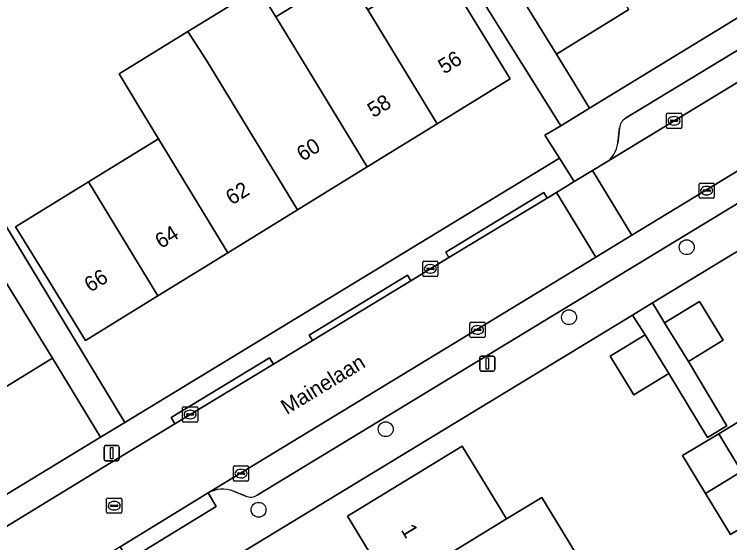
# Model space of a CAD drawing. Extents: x 157767 to 159172, y 387839 to 389425.
# Drawn here: x 158292.28 to 158339.4, y 388369.44 to 388404.27 of the extents above; entities that cross this region are included whole.
import ezdxf

# ---------------------------------------------------------------- set-up
doc = ezdxf.new("R2010")
doc.units = 0
for name, color, linetype in [('IMGEO_Boom', 7, 'Continuous'), ('IMGEO_Erf', 7, 'Continuous'), ('IMGEO_Kolk', 7, 'Continuous'), ('IMGEO_Lichtmast', 7, 'Continuous'), ('IMGEO_Openbare_ruimte_label', 7, 'Continuous'), ('IMGEO_Pand', 7, 'Continuous'), ('IMGEO_Pand_nummerreeks', 7, 'Continuous'), ('IMGEO_Parkeervlak_open', 7, 'Continuous'), ('IMGEO_Rijbaan_lokaal_open', 7, 'Continuous'), ('IMGEO_Rioolput', 7, 'Continuous'), ('IMGEO_Voetpad_open', 7, 'Continuous')]:
    doc.layers.add(name, color=color, linetype=linetype)

msp = doc.modelspace()

# ---------------------------------------------------------------- linework, layer by layer
at = {"layer": 'IMGEO_Boom'}
for centre in [(158336.571, 388388.913), (158328.82, 388384.298), (158316.744, 388376.916), (158308.367, 388371.604)]:
    msp.add_circle(centre, 0.489, dxfattribs=at)
at = {"layer": 'IMGEO_Erf'}
for points in [[(158328.27, 388396.921), (158313.075, 388421.234), (158312.361, 388420.838), (158313.828, 388418.427), (158309.046, 388415.517), (158307.579, 388417.929), (158305.435, 388416.624), (158306.902, 388414.213), (158304.334, 388412.65), (158299.699, 388409.83), (158295.108, 388407.037), (158292.553, 388405.483), (158291.086, 388407.894), (158283.749, 388403.483), (158299.56, 388377.363), (158328.188, 388394.791), (158327.234, 388396.288)], [(158301.77, 388396.06), (158300.475, 388398.196), (158299.178, 388400.335), (158303.718, 388403.136), (158308.336, 388405.985), (158309.499, 388404.1), (158314.095, 388406.935), (158315.558, 388404.564), (158320.33, 388407.508), (158322.326, 388404.273), (158324.951, 388400.017), (158320.124, 388397.04), (158315.528, 388394.205), (158310.932, 388391.37), (158306.337, 388388.535), (158301.741, 388385.7), (158296.974, 388382.76), (158294.349, 388387.016), (158292.353, 388390.251), (158297.171, 388393.223)], [(158324.702, 388371), (158327.035, 388372.415), (158329.855, 388367.762), (158327.51, 388366.394), (158330.32, 388361.784), (158333.214, 388357.035), (158329.915, 388355.024), (158325.645, 388352.421), (158322.766, 388357.145), (158319.946, 388361.772), (158317.14, 388366.376), (158314.215, 388371.175), (158321.784, 388375.788), (158324.386, 388371.519)]]:
    msp.add_lwpolyline(points, close=True, dxfattribs=at)
for points in [[(158332.747, 388404.572), (158327.989, 388401.637), (158330.164, 388398.079), (158365.133, 388419.457)], [(158356.32, 388398.614), (158334.316, 388385.242), (158335.115, 388383.927), (158337.418, 388385.333), (158338.981, 388382.775), (158336.678, 388381.369), (158339.204, 388377.133), (158337.942, 388376.369), (158335.39, 388380.583), (158333.087, 388379.177), (158331.524, 388381.735), (158333.827, 388383.141), (158332.993, 388384.438), (158306.538, 388368.361), (158319.356, 388347.221), (158343.197, 388361.676), (158341.413, 388364.604), (158344.14, 388366.266), (158341.287, 388371.093), (158339.448, 388369.978), (158337.806, 388372.684), (158336.296, 388375.174), (158338.675, 388376.617)], [(158338.675, 388376.617), (158341.065, 388378.067), (158342.566, 388375.592), (158344.217, 388372.871), (158342.403, 388371.77), (158352.464, 388355.155), (158352.564, 388354.991), (158376.057, 388369.333), (158358.467, 388398.147)], [(158264.935, 388356.284), (158297.964, 388376.391), (158294.787, 388381.61), (158289.807, 388378.538)]]:
    msp.add_lwpolyline(points, dxfattribs=at)
at = {"layer": 'IMGEO_Kolk'}
for p, q in [((158335.237, 388396.82), (158335.237, 388397.672)), ((158335.312, 388397.746), (158336.164, 388397.746)), ((158336.238, 388397.672), (158336.238, 388396.82)), ((158335.496, 388397.24), (158335.496, 388397.252)), ((158335.934, 388397.203), (158335.536, 388397.203)), ((158335.539, 388397.289), (158335.937, 388397.289)), ((158335.725, 388397.526), (158335.75, 388397.526)), ((158335.98, 388397.252), (158335.98, 388397.24)), ((158336.164, 388396.746), (158335.312, 388396.746)), ((158335.748, 388396.966), (158335.723, 388396.966)), ((158337.386, 388392.217), (158337.386, 388393.069)), ((158337.461, 388393.143), (158338.313, 388393.143)), ((158337.874, 388392.923), (158337.899, 388392.923)), ((158338.387, 388393.069), (158338.387, 388392.217)), ((158337.645, 388392.637), (158337.645, 388392.649)), ((158338.083, 388392.6), (158337.685, 388392.6)), ((158337.688, 388392.686), (158338.086, 388392.686)), ((158338.129, 388392.649), (158338.129, 388392.637)), ((158338.313, 388392.143), (158337.461, 388392.143)), ((158337.897, 388392.363), (158337.872, 388392.363)), ((158319.183, 388387.061), (158319.183, 388387.913)), ((158319.258, 388387.987), (158320.11, 388387.987)), ((158319.671, 388387.767), (158319.696, 388387.767)), ((158320.184, 388387.913), (158320.184, 388387.061)), ((158319.442, 388387.481), (158319.442, 388387.493)), ((158319.88, 388387.444), (158319.482, 388387.444)), ((158319.485, 388387.53), (158319.883, 388387.53)), ((158319.926, 388387.493), (158319.926, 388387.481)), ((158320.11, 388386.987), (158319.258, 388386.987)), ((158319.694, 388387.207), (158319.669, 388387.207)), ((158322.362, 388383.962), (158323.214, 388383.962)), ((158322.287, 388383.036), (158322.287, 388383.888)), ((158322.589, 388383.505), (158322.987, 388383.505)), ((158322.775, 388383.742), (158322.8, 388383.742)), ((158323.288, 388383.888), (158323.288, 388383.036)), ((158322.546, 388383.456), (158322.546, 388383.468)), ((158322.984, 388383.419), (158322.586, 388383.419)), ((158322.798, 388383.182), (158322.773, 388383.182)), ((158323.03, 388383.468), (158323.03, 388383.456)), ((158323.214, 388382.962), (158322.362, 388382.962)), ((158303.361, 388377.464), (158303.361, 388378.316)), ((158303.436, 388378.39), (158304.288, 388378.39)), ((158304.362, 388378.316), (158304.362, 388377.464)), ((158303.62, 388377.884), (158303.62, 388377.896)), ((158304.058, 388377.847), (158303.66, 388377.847)), ((158303.663, 388377.933), (158304.061, 388377.933)), ((158303.849, 388378.17), (158303.874, 388378.17)), ((158304.104, 388377.896), (158304.104, 388377.884)), ((158304.288, 388377.39), (158303.436, 388377.39)), ((158303.872, 388377.61), (158303.847, 388377.61)), ((158306.712, 388373.566), (158306.712, 388374.418)), ((158306.787, 388374.492), (158307.639, 388374.492)), ((158307.2, 388374.272), (158307.225, 388374.272)), ((158307.713, 388374.418), (158307.713, 388373.566)), ((158306.971, 388373.986), (158306.971, 388373.998)), ((158307.409, 388373.949), (158307.011, 388373.949)), ((158307.014, 388374.035), (158307.412, 388374.035)), ((158307.223, 388373.712), (158307.198, 388373.712)), ((158307.455, 388373.998), (158307.455, 388373.986)), ((158307.639, 388373.492), (158306.787, 388373.492))]:
    msp.add_line(p, q, dxfattribs=at)
for points in [[(158335.237, 388396.82), (158335.237, 388397.672)], [(158335.312, 388397.746), (158336.164, 388397.746)], [(158336.238, 388397.672), (158336.238, 388396.82)], [(158336.164, 388396.746), (158335.312, 388396.746)], [(158337.386, 388392.217), (158337.386, 388393.069)], [(158337.461, 388393.143), (158338.313, 388393.143)], [(158338.387, 388393.069), (158338.387, 388392.217)], [(158338.313, 388392.143), (158337.461, 388392.143)], [(158319.183, 388387.061), (158319.183, 388387.913)], [(158319.258, 388387.987), (158320.11, 388387.987)], [(158320.184, 388387.913), (158320.184, 388387.061)], [(158320.11, 388386.987), (158319.258, 388386.987)], [(158322.362, 388383.962), (158323.214, 388383.962)], [(158322.287, 388383.036), (158322.287, 388383.888)], [(158323.288, 388383.888), (158323.288, 388383.036)], [(158323.214, 388382.962), (158322.362, 388382.962)], [(158303.361, 388377.464), (158303.361, 388378.316)], [(158303.436, 388378.39), (158304.288, 388378.39)], [(158304.362, 388378.316), (158304.362, 388377.464)], [(158304.288, 388377.39), (158303.436, 388377.39)], [(158306.712, 388373.566), (158306.712, 388374.418)], [(158306.787, 388374.492), (158307.639, 388374.492)], [(158307.713, 388374.418), (158307.713, 388373.566)], [(158307.639, 388373.492), (158306.787, 388373.492)]]:
    msp.add_lwpolyline(points, dxfattribs=at)
for centre, radius, start, end in [((158335.314, 388397.67), 0.0765, 91.552, 178.448), ((158335.314, 388397.67), 0.0765, 91.552, 178.448), ((158336.162, 388397.67), 0.0765, 1.552, 88.448), ((158336.162, 388397.67), 0.0765, 1.552, 88.448), ((158335.536, 388397.249), 0.0403, 85.8775, 175.7526), ((158335.533, 388397.239), 0.0366, 178.938, 274.7102), ((158335.937, 388397.246), 0.043, 264.8664, 352.4533), ((158335.941, 388397.251), 0.0386, 1.7309, 96.639), ((158335.314, 388396.822), 0.0765, 181.552, 268.448), ((158335.314, 388396.822), 0.0765, 181.552, 268.448), ((158336.162, 388396.822), 0.0765, 271.552, 358.448), ((158336.162, 388396.822), 0.0765, 271.552, 358.448), ((158337.463, 388393.067), 0.0765, 91.552, 178.448), ((158337.463, 388393.067), 0.0765, 91.552, 178.448), ((158338.311, 388393.067), 0.0765, 1.552, 88.448), ((158338.311, 388393.067), 0.0765, 1.552, 88.448), ((158337.685, 388392.646), 0.0403, 85.8775, 175.7526), ((158337.682, 388392.636), 0.0366, 178.938, 274.7102), ((158338.086, 388392.643), 0.043, 264.8664, 352.4533), ((158338.09, 388392.648), 0.0386, 1.7309, 96.639), ((158337.463, 388392.219), 0.0765, 181.552, 268.448), ((158337.463, 388392.219), 0.0765, 181.552, 268.448), ((158338.311, 388392.219), 0.0765, 271.552, 358.448), ((158338.311, 388392.219), 0.0765, 271.552, 358.448), ((158319.26, 388387.911), 0.0765, 91.552, 178.448), ((158319.26, 388387.911), 0.0765, 91.552, 178.448), ((158320.108, 388387.911), 0.0765, 1.552, 88.448), ((158320.108, 388387.911), 0.0765, 1.552, 88.448), ((158319.482, 388387.49), 0.0403, 85.8775, 175.7526), ((158319.479, 388387.48), 0.0366, 178.938, 274.7102), ((158319.883, 388387.487), 0.043, 264.8664, 352.4533), ((158319.887, 388387.492), 0.0386, 1.7309, 96.639), ((158319.26, 388387.063), 0.0765, 181.552, 268.448), ((158319.26, 388387.063), 0.0765, 181.552, 268.448), ((158320.108, 388387.063), 0.0765, 271.552, 358.448), ((158320.108, 388387.063), 0.0765, 271.552, 358.448), ((158322.364, 388383.886), 0.0765, 91.552, 178.448), ((158322.364, 388383.886), 0.0765, 91.552, 178.448), ((158323.212, 388383.886), 0.0765, 1.552, 88.448), ((158323.212, 388383.886), 0.0765, 1.552, 88.448), ((158322.586, 388383.465), 0.0403, 85.8775, 175.7526), ((158322.991, 388383.467), 0.0386, 1.7309, 96.639), ((158322.364, 388383.038), 0.0765, 181.552, 268.448), ((158322.364, 388383.038), 0.0765, 181.552, 268.448), ((158322.583, 388383.455), 0.0366, 178.938, 274.7102), ((158322.987, 388383.462), 0.043, 264.8664, 352.4533), ((158323.212, 388383.038), 0.0765, 271.552, 358.448), ((158323.212, 388383.038), 0.0765, 271.552, 358.448), ((158303.438, 388378.314), 0.0765, 91.552, 178.448), ((158303.438, 388378.314), 0.0765, 91.552, 178.448), ((158304.286, 388378.314), 0.0765, 1.552, 88.448), ((158304.286, 388378.314), 0.0765, 1.552, 88.448), ((158303.66, 388377.893), 0.0403, 85.8775, 175.7526), ((158303.657, 388377.883), 0.0366, 178.938, 274.7102), ((158304.061, 388377.89), 0.043, 264.8664, 352.4533), ((158304.065, 388377.895), 0.0386, 1.7309, 96.639), ((158303.438, 388377.466), 0.0765, 181.552, 268.448), ((158303.438, 388377.466), 0.0765, 181.552, 268.448), ((158304.286, 388377.466), 0.0765, 271.552, 358.448), ((158304.286, 388377.466), 0.0765, 271.552, 358.448), ((158306.789, 388374.416), 0.0765, 91.552, 178.448), ((158306.789, 388374.416), 0.0765, 91.552, 178.448), ((158307.637, 388374.416), 0.0765, 1.552, 88.448), ((158307.637, 388374.416), 0.0765, 1.552, 88.448), ((158307.011, 388373.995), 0.0403, 85.8775, 175.7526), ((158307.008, 388373.985), 0.0366, 178.938, 274.7102), ((158307.412, 388373.992), 0.043, 264.8664, 352.4533), ((158307.416, 388373.997), 0.0386, 1.7309, 96.639), ((158306.789, 388373.568), 0.0765, 181.552, 268.448), ((158306.789, 388373.568), 0.0765, 181.552, 268.448), ((158307.637, 388373.568), 0.0765, 271.552, 358.448), ((158307.637, 388373.568), 0.0765, 271.552, 358.448)]:
    msp.add_arc(centre, radius, start, end, dxfattribs=at)
for centre, major_axis, ratio, start_param, end_param in [((158335.724, 388397.246), (-0.387, 0.002), 0.722429, 4.712389, 7.853982), ((158335.749, 388397.246), (-0.39, 0.002), 0.717154, 1.570796, 4.712389), ((158337.873, 388392.643), (-0.387, 0.002), 0.722429, 4.712389, 7.853982), ((158337.898, 388392.643), (-0.39, 0.002), 0.717154, 1.570796, 4.712389), ((158319.67, 388387.487), (-0.387, 0.002), 0.722429, 4.712389, 7.853982), ((158319.695, 388387.487), (-0.39, 0.002), 0.717154, 1.570796, 4.712389), ((158322.774, 388383.462), (-0.387, 0.002), 0.722429, 4.712389, 7.853982), ((158322.799, 388383.462), (-0.39, 0.002), 0.717154, 1.570796, 4.712389), ((158303.848, 388377.89), (-0.387, 0.002), 0.722429, 4.712389, 7.853982), ((158303.873, 388377.89), (-0.39, 0.002), 0.717154, 1.570796, 4.712389), ((158307.199, 388373.992), (-0.387, 0.002), 0.722429, 4.712389, 7.853982), ((158307.224, 388373.992), (-0.39, 0.002), 0.717154, 1.570796, 4.712389)]:
    msp.add_ellipse(centre, major_axis=major_axis, ratio=ratio, start_param=start_param, end_param=end_param, dxfattribs=at)
at = {"layer": 'IMGEO_Lichtmast'}
for p, q in [((158322.934, 388380.842), (158322.934, 388381.642)), ((158322.934, 388381.642), (158322.934, 388380.842)), ((158323.034, 388381.742), (158323.824, 388381.742)), ((158323.824, 388381.742), (158323.034, 388381.742)), ((158323.924, 388381.642), (158323.924, 388380.842)), ((158323.924, 388380.842), (158323.924, 388381.642)), ((158323.824, 388380.742), (158323.034, 388380.742)), ((158323.034, 388380.742), (158323.824, 388380.742)), ((158298.19, 388374.942), (158298.19, 388375.742)), ((158298.19, 388375.742), (158298.19, 388374.942)), ((158298.29, 388375.842), (158299.08, 388375.842)), ((158299.08, 388375.842), (158298.29, 388375.842)), ((158299.18, 388375.742), (158299.18, 388374.942)), ((158299.18, 388374.942), (158299.18, 388375.742)), ((158299.08, 388374.842), (158298.29, 388374.842)), ((158298.29, 388374.842), (158299.08, 388374.842))]:
    msp.add_line(p, q, dxfattribs=at)
for points in [[(158323.354, 388381.617), (158323.504, 388381.617), (158323.504, 388380.867), (158323.354, 388380.867), (158323.354, 388381.617)], [(158298.61, 388375.717), (158298.76, 388375.717), (158298.76, 388374.967), (158298.61, 388374.967), (158298.61, 388375.717)]]:
    msp.add_lwpolyline(points, dxfattribs=at)
for centre, start, end in [((158323.034, 388381.642), 90, 180), ((158323.034, 388381.642), 90, 180), ((158323.824, 388381.642), 0, 90), ((158323.824, 388381.642), 360, 90), ((158323.034, 388380.842), 180, 270), ((158323.034, 388380.842), 180, 270), ((158323.824, 388380.842), 270, 0), ((158323.824, 388380.842), 270, 0), ((158298.29, 388375.742), 90, 180), ((158298.29, 388375.742), 90, 180), ((158299.08, 388375.742), 0, 90), ((158299.08, 388375.742), 360, 90), ((158298.29, 388374.942), 180, 270), ((158298.29, 388374.942), 180, 270), ((158299.08, 388374.942), 270, 0), ((158299.08, 388374.942), 270, 0)]:
    msp.add_arc(centre, 0.1, start, end, dxfattribs=at)
at = {"layer": 'IMGEO_Pand'}
for points in [[(158328.125, 388412.135), (158326.802, 388414.299), (158322.004, 388411.34), (158323.336, 388409.181), (158323.444, 388409.006), (158327.989, 388401.637), (158332.747, 388404.572)], [(158320.124, 388397.04), (158324.951, 388400.017), (158322.326, 388404.273), (158320.33, 388407.508), (158315.558, 388404.564)], [(158309.499, 388404.1), (158310.962, 388401.729), (158315.528, 388394.205), (158320.124, 388397.04), (158315.558, 388404.564), (158314.095, 388406.935)], [(158310.962, 388401.729), (158309.499, 388404.1), (158308.336, 388405.985), (158303.718, 388403.136), (158304.908, 388401.267), (158310.932, 388391.37), (158315.528, 388394.205)], [(158310.932, 388391.37), (158304.908, 388401.267), (158303.718, 388403.136), (158299.178, 388400.335), (158300.475, 388398.196), (158301.77, 388396.06), (158306.337, 388388.535)], [(158306.337, 388388.535), (158301.77, 388396.06), (158297.171, 388393.223), (158301.741, 388385.7)], [(158297.171, 388393.223), (158292.353, 388390.251), (158294.349, 388387.016), (158296.974, 388382.76), (158301.741, 388385.7)], [(158289.986, 388389.393), (158288.396, 388391.97), (158283.579, 388388.999), (158283.416, 388388.898), (158285.006, 388386.321), (158289.807, 388378.538), (158294.787, 388381.61)], [(158336.678, 388381.369), (158338.981, 388382.775), (158337.418, 388385.333), (158335.115, 388383.927)], [(158333.087, 388379.177), (158335.39, 388380.583), (158333.827, 388383.141), (158331.524, 388381.735)], [(158338.675, 388376.617), (158340.185, 388374.137), (158342.566, 388375.592), (158341.065, 388378.067)], [(158338.675, 388376.617), (158336.296, 388375.174), (158337.806, 388372.684), (158340.185, 388374.137)], [(158317.14, 388366.376), (158324.702, 388371), (158324.386, 388371.519), (158321.784, 388375.788), (158314.215, 388371.175)], [(158340.185, 388374.137), (158337.806, 388372.684), (158339.448, 388369.978), (158341.287, 388371.093), (158341.836, 388371.426)], [(158317.14, 388366.376), (158319.946, 388361.772), (158327.51, 388366.394), (158329.855, 388367.762), (158327.035, 388372.415), (158324.702, 388371)]]:
    msp.add_lwpolyline(points, close=True, dxfattribs=at)
at = {"layer": 'IMGEO_Parkeervlak_open'}
for points in [[(158331.209, 388394.479), (158360.673, 388412.425)], [(158357.357, 388412.492), (158332.543, 388397.416)], [(158352.581, 388401.641), (158332.959, 388389.702), (158330.584, 388388.257), (158305.037, 388372.714)], [(158308.283, 388372.565), (158351.097, 388398.592)], [(158332.137, 388396.778), (158332.028, 388395.777)], [(158306.723, 388372.832), (158307.521, 388372.505)]]:
    msp.add_lwpolyline(points, dxfattribs=at)
for centre, radius, start, end in [((158332.991, 388396.683), 0.859, 121.4225, 173.6351), ((158330.295, 388395.963), 1.743, 301.6346, 353.8639), ((158306.004, 388370.998), 1.97, 68.6034, 119.4036), ((158307.843, 388373.287), 0.846, 247.6396, 301.3648)]:
    msp.add_arc(centre, radius, start, end, dxfattribs=at)
at = {"layer": 'IMGEO_Rijbaan_lokaal_open'}
for points in [[(158394.057, 388432.844), (158388.7, 388429.613), (158367.479, 388416.659), (158361.023, 388412.638), (158360.673, 388412.425), (158331.209, 388394.479), (158330.365, 388393.967), (158332.959, 388389.702), (158352.581, 388401.641), (158354.896, 388402.961), (158368.737, 388411.383)], [(158299.247, 388369.17), (158305.037, 388372.714), (158330.584, 388388.257), (158327.989, 388392.525), (158327.38, 388392.156), (158320.903, 388388.225), (158318.388, 388386.699), (158311.91, 388382.769), (158309.346, 388381.213), (158302.862, 388377.279), (158298.95, 388374.905), (158274.895, 388360.208), (158271.648, 388358.224), (158266.95, 388355.353)]]:
    msp.add_lwpolyline(points, dxfattribs=at)
for points in [[(158330.584, 388388.257), (158332.959, 388389.702), (158330.365, 388393.967), (158329.157, 388393.234), (158327.989, 388392.525)], [(158299.247, 388369.17), (158299.79, 388368.283), (158305.58, 388371.827), (158305.037, 388372.714)]]:
    msp.add_lwpolyline(points, close=True, dxfattribs=at)
at = {"layer": 'IMGEO_Rioolput'}
for p, q in [((158298.359, 388371.448), (158298.359, 388372.3)), ((158298.434, 388372.374), (158299.286, 388372.374)), ((158299.36, 388372.3), (158299.36, 388371.448)), ((158298.618, 388371.868), (158298.618, 388371.88)), ((158299.056, 388371.831), (158298.658, 388371.831)), ((158298.661, 388371.917), (158299.059, 388371.917)), ((158298.847, 388372.154), (158298.872, 388372.154)), ((158299.102, 388371.88), (158299.102, 388371.868)), ((158299.286, 388371.374), (158298.434, 388371.374)), ((158298.87, 388371.594), (158298.845, 388371.594))]:
    msp.add_line(p, q, dxfattribs=at)
for points in [[(158298.359, 388371.448), (158298.359, 388372.3)], [(158298.434, 388372.374), (158299.286, 388372.374)], [(158299.36, 388372.3), (158299.36, 388371.448)], [(158299.286, 388371.374), (158298.434, 388371.374)]]:
    msp.add_lwpolyline(points, dxfattribs=at)
for centre, radius, start, end in [((158298.436, 388372.298), 0.0765, 91.552, 178.448), ((158298.436, 388372.298), 0.0765, 91.552, 178.448), ((158299.284, 388372.298), 0.0765, 1.552, 88.448), ((158299.284, 388372.298), 0.0765, 1.552, 88.448), ((158298.658, 388371.877), 0.0403, 85.8775, 175.7526), ((158298.655, 388371.867), 0.0366, 178.938, 274.7102), ((158299.059, 388371.874), 0.043, 264.8664, 352.4533), ((158299.063, 388371.879), 0.0386, 1.7309, 96.639), ((158298.436, 388371.45), 0.0765, 181.552, 268.448), ((158298.436, 388371.45), 0.0765, 181.552, 268.448), ((158299.284, 388371.45), 0.0765, 271.552, 358.448), ((158299.284, 388371.45), 0.0765, 271.552, 358.448)]:
    msp.add_arc(centre, radius, start, end, dxfattribs=at)
for centre, major_axis, ratio, start_param, end_param in [((158298.846, 388371.874), (-0.387, 0.002), 0.722429, 4.712389, 7.853982), ((158298.871, 388371.874), (-0.39, 0.002), 0.717154, 1.570796, 4.712389)]:
    msp.add_ellipse(centre, major_axis=major_axis, ratio=ratio, start_param=start_param, end_param=end_param, dxfattribs=at)
at = {"layer": 'IMGEO_Voetpad_open'}
for points in [[(158398.266, 388437.281), (158395.189, 388435.746), (158390.642, 388433.078), (158389.777, 388434.491), (158387.122, 388432.9), (158376.429, 388426.363), (158365.133, 388419.457), (158330.164, 388398.079), (158328.27, 388396.921), (158327.234, 388396.288), (158328.188, 388394.791), (158329.157, 388393.234), (158330.365, 388393.967), (158331.209, 388394.479)], [(158313.075, 388421.234), (158328.27, 388396.921), (158330.164, 388398.079), (158327.989, 388401.637), (158323.444, 388409.006)], [(158298.48, 388413.756), (158266.938, 388394.918), (158263.456, 388392.795), (158261.34, 388391.54), (158262.453, 388390.375), (158270.091, 388395.076), (158270.038, 388395.163), (158272.178, 388396.467), (158274.29, 388397.755), (158274.332, 388397.686), (158282.055, 388402.44), (158288.396, 388391.97), (158289.986, 388389.393), (158294.787, 388381.61), (158297.964, 388376.391), (158299.56, 388377.363), (158283.749, 388403.483), (158291.086, 388407.894)], [(158332.543, 388397.416), (158357.357, 388412.492)], [(158351.097, 388398.592), (158308.283, 388372.565)], [(158332.993, 388384.438), (158334.316, 388385.242), (158356.32, 388398.614)], [(158332.028, 388395.777), (158332.137, 388396.778)], [(158274.895, 388360.208), (158298.95, 388374.905), (158302.862, 388377.279), (158302.616, 388377.682), (158309.091, 388381.631), (158309.346, 388381.213), (158311.91, 388382.769), (158311.699, 388383.118), (158318.183, 388387.063), (158318.388, 388386.699), (158320.903, 388388.225), (158320.701, 388388.584), (158327.151, 388392.511), (158327.38, 388392.156), (158327.989, 388392.525), (158329.157, 388393.234), (158328.188, 388394.791), (158299.56, 388377.363), (158297.964, 388376.391), (158264.935, 388356.284)], [(158215.655, 388360.952), (158266.215, 388343.931), (158298.895, 388363.783), (158301.543, 388365.303), (158306.538, 388368.361), (158332.993, 388384.438)], [(158305.037, 388372.714), (158305.58, 388371.827), (158299.79, 388368.283), (158299.247, 388369.17), (158297.649, 388368.181)], [(158307.521, 388372.505), (158306.723, 388372.832)]]:
    msp.add_lwpolyline(points, dxfattribs=at)
for points in [[(158327.38, 388392.156), (158327.151, 388392.511), (158320.701, 388388.584), (158320.903, 388388.225)], [(158318.388, 388386.699), (158318.183, 388387.063), (158311.699, 388383.118), (158311.91, 388382.769)], [(158336.678, 388381.369), (158335.115, 388383.927), (158334.316, 388385.242), (158332.993, 388384.438), (158333.827, 388383.141), (158335.39, 388380.583), (158337.942, 388376.369), (158339.204, 388377.133)], [(158302.862, 388377.279), (158309.346, 388381.213), (158309.091, 388381.631), (158302.616, 388377.682)]]:
    msp.add_lwpolyline(points, close=True, dxfattribs=at)
for centre, radius, start, end in [((158332.991, 388396.683), 0.859, 121.4225, 173.6351), ((158330.295, 388395.963), 1.743, 301.6346, 353.8639), ((158306.004, 388370.998), 1.97, 68.6034, 119.4036), ((158307.843, 388373.287), 0.846, 247.6396, 301.3648)]:
    msp.add_arc(centre, radius, start, end, dxfattribs=at)

# ---------------------------------------------------------------- texts
at = {"layer": 'IMGEO_Openbare_ruimte_label'}
msp.add_text('Mainelaan', height=1, rotation=31.3372, dxfattribs=at).set_placement((158310.224, 388377.848))
at = {"layer": 'IMGEO_Pand_nummerreeks'}
for s, rotation, p in [('56', 31.6675, (158320.593, 388400.29)), ('58', 31.6675, (158315.933, 388397.416)), ('60', 31.6674, (158311.27, 388394.54)), ('62', 31.6675, (158306.603, 388391.661)), ('64', 31.6675, (158301.942, 388388.785)), ('66', 31.6675, (158297.279, 388385.909)), ('1', 301.3611, (158317.712, 388370.28))]:
    msp.add_text(s, height=1, rotation=rotation, dxfattribs=at).set_placement(p)

doc.saveas('drawing.dxf')
